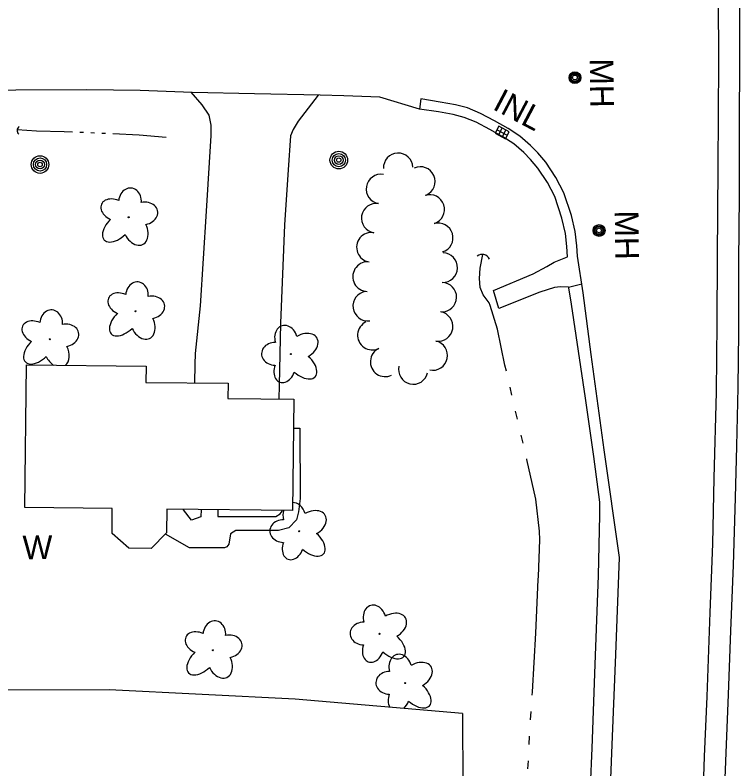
# Model space of a CAD drawing. Extents: x 589250 to 1188077, y 162953 to 363065.
# Drawn here: x 593686.3 to 593869.9, y 188800.5 to 188991.4 of the extents above; entities that cross this region are included whole.
import ezdxf

# ---------------------------------------------------------------- set-up
doc = ezdxf.new("R2010")
doc.units = 0
for name, color, linetype in [('E_BLD', 7, 'Continuous'), ('E_DRN', 7, 'Continuous'), ('E_DRN_Text', 7, 'Continuous'), ('E_DWY', 7, 'Continuous'), ('E_LAND_TreeLine_P', 7, 'Continuous'), ('E_LAND_Vegetation', 7, 'Continuous'), ('E_MAP_Limits', 7, 'Continuous'), ('E_MISCPROP', 7, 'Continuous'), ('E_PATH_Sidewalk', 7, 'Continuous'), ('E_RDWY', 7, 'Continuous'), ('E_RDWY_C_and_G', 7, 'Continuous'), ('E_RDWY_Gravel', 7, 'Continuous'), ('E_UTL_MH', 7, 'Continuous'), ('E_UTL_MH_Text', 7, 'Continuous'), ('E_WAL_Text', 7, 'Continuous'), ('E_WTR_FlowLine', 7, 'Continuous')]:
    doc.layers.add(name, color=color, linetype=linetype)

msp = doc.modelspace()

# ---------------------------------------------------------------- linework, layer by layer
at = {"layer": 'E_BLD'}
for p, q in [((593688.77, 188866.67), (593689.16, 188902.8)), ((593689.16, 188902.8), (593719.49, 188902.47)), ((593719.49, 188902.47), (593719.45, 188898.36)), ((593719.45, 188898.36), (593740.27, 188898.13)), ((593740.27, 188898.13), (593740.23, 188894.26)), ((593740.23, 188894.26), (593756.87, 188894.08)), ((593756.87, 188894.08), (593756.56, 188865.9)), ((593710.93, 188866.43), (593688.77, 188866.67)), ((593710.86, 188860.07), (593710.93, 188866.43)), ((593724.76, 188866.25), (593724.69, 188860.27)), ((593756.56, 188865.9), (593724.76, 188866.25)), ((593724.69, 188860.27), (593720.75, 188856.33)), ((593715.15, 188856.39), (593710.86, 188860.07)), ((593720.75, 188856.33), (593715.15, 188856.39))]:
    msp.add_line(p, q, dxfattribs=at)
at = {"layer": 'E_DRN'}
for p, q in [((593808.84, 188963.21), (593807.88, 188961.45)), ((593807.88, 188961.45), (593810.51, 188960.01)), ((593810.99, 188960.89), (593808.36, 188962.33)), ((593808.76, 188960.97), (593809.72, 188962.73)), ((593811.47, 188961.77), (593808.84, 188963.21)), ((593809.64, 188960.49), (593810.59, 188962.25)), ((593810.51, 188960.01), (593811.47, 188961.77))]:
    msp.add_line(p, q, dxfattribs=at)
for centre, radius, start, end in [((593687.98, 188962.17), 1.17, 123.1453, 229.4055), ((593804.63, 188928.78), 1.99, 23.9641, 130.2243)]:
    msp.add_arc(centre, radius, start, end, dxfattribs=at)
at = {"layer": 'E_DWY'}
for p, q in [((593730.83, 188971.82), (593733.6, 188968.62)), ((593763.1, 188971.11), (593757.99, 188964.5)), ((593733.6, 188968.62), (593735.35, 188965.98)), ((593735.35, 188965.98), (593735.93, 188963.52)), ((593735.93, 188963.52), (593735.93, 188960.88)), ((593757.99, 188964.5), (593756.75, 188962.37)), ((593756.75, 188962.37), (593756.07, 188960.82)), ((593735.93, 188960.88), (593734.68, 188941.67)), ((593756.07, 188960.82), (593755.44, 188952.18)), ((593755.44, 188952.18), (593754.58, 188938.21)), ((593734.68, 188941.67), (593733.18, 188917.72)), ((593754.58, 188938.21), (593753.52, 188913.35)), ((593733.18, 188917.72), (593731.95, 188905.69)), ((593753.52, 188913.35), (593753.22, 188897.68)), ((593731.95, 188905.69), (593731.82, 188902.91)), ((593731.82, 188902.91), (593731.73, 188898.22)), ((593753.22, 188897.68), (593753.15, 188894.12))]:
    msp.add_line(p, q, dxfattribs=at)
at = {"layer": 'E_LAND_TreeLine_P'}
for centre, start, end in [((593783.34, 188952.67), 2.3199, 182.3199), ((593788.94, 188949.22), 293.9091, 113.9091), ((593778.98, 188947.32), 80.6453, 260.6453), ((593791.34, 188942.14), 288.139, 108.139), ((593777.77, 188939.94), 80.6453, 260.6453), ((593793.5, 188934.97), 286.6558, 106.6558), ((593776.56, 188932.55), 80.7216, 260.7216), ((593794.61, 188927.41), 268.341, 88.341), ((593775.58, 188925.14), 88.7789, 268.7789), ((593794.39, 188919.93), 268.341, 88.341), ((593775.62, 188917.67), 97.8375, 277.8375), ((593793.47, 188912.52), 260.8241, 80.8241), ((593776.8, 188910.31), 115.6961, 295.6961), ((593792.11, 188905.16), 257.8295, 77.8295), ((593780.04, 188903.56), 115.6961, 295.6961), ((593787.16, 188901.63), 166.6481, 346.6481)]:
    msp.add_arc(centre, 3.74, start, end, dxfattribs=at)
at = {"layer": 'E_LAND_Vegetation'}
for centre in [(593715.07, 188940.16), (593716.83, 188916.37), (593695.09, 188909.28), (593756.17, 188905.52), (593758.28, 188860.65), (593778.59, 188834.68), (593736.43, 188830.54), (593785.12, 188822.22)]:
    msp.add_circle(centre, 0.128, dxfattribs=at)
for centre, major_axis, ratio, start_param, end_param in [((593715.42, 188944.13), (-0.3, -3.44), 0.832022, 1.570796, 4.712389), ((593711.51, 188942), (3.32, -1.47), 0.716896, 1.570796, 4.712389), ((593718.86, 188941.11), (-3.54, -0.74), 0.782863, 1.570796, 4.712389), ((593712.32, 188937.71), (3.42, 3.31), 0.560249, 1.570796, 4.712389), ((593716.8, 188937.08), (-1.82, 3.81), 0.691916, 1.570796, 4.712389), ((593717.18, 188920.34), (-0.3, -3.44), 0.832022, 1.570796, 4.712389), ((593713.27, 188918.21), (3.32, -1.47), 0.716896, 1.570796, 4.712389), ((593720.62, 188917.32), (-3.54, -0.74), 0.782863, 1.570796, 4.712389), ((593695.44, 188913.25), (-0.3, -3.44), 0.832022, 1.570796, 4.712389), ((593714.08, 188913.93), (3.42, 3.31), 0.560249, 1.570796, 4.712389), ((593691.52, 188911.12), (3.32, -1.47), 0.716896, 1.570796, 4.712389), ((593718.56, 188913.29), (-1.82, 3.81), 0.691916, 1.570796, 4.712389), ((593698.87, 188910.23), (-3.54, -0.74), 0.782863, 1.570796, 4.712389), ((593754.95, 188909.23), (0.99, -3.48), 0.782863, 1.570796, 4.712389), ((593759.12, 188907.46), (-3.67, -2.09), 0.691916, 1.570796, 4.712389), ((593692.34, 188906.83), (3.42, 3.31), 0.560249, 1.570796, 4.712389), ((593752.18, 188905.59), (3.45, -0.05), 0.832022, 1.570796, 4.712389), ((593696.81, 188906.2), (-1.82, 3.81), 0.691916, 3.327153, 4.712389), ((593696.81, 188906.2), (-1.82, 3.81), 0.691916, 1.570796, 2.30084), ((593758.8, 188902.95), (-3.54, 3.17), 0.560249, 1.570796, 4.712389), ((593754.59, 188901.83), (1.23, 3.41), 0.716896, 1.570796, 4.712389), ((593757.06, 188864.36), (0.99, -3.48), 0.782863, 1.570796, 2.959084), ((593761.22, 188862.59), (-3.67, -2.09), 0.691916, 1.570796, 4.712389), ((593757.06, 188864.36), (0.99, -3.48), 0.782863, 4.039203, 4.712389), ((593754.29, 188860.72), (3.45, -0.05), 0.832022, 1.570796, 4.712389), ((593760.91, 188858.08), (-3.54, 3.17), 0.560249, 1.570796, 4.712389), ((593756.7, 188856.96), (1.23, 3.41), 0.716896, 1.570796, 4.712389), ((593777.37, 188838.39), (0.99, -3.48), 0.782863, 1.570796, 4.712389), ((593781.54, 188836.62), (-3.67, -2.09), 0.691916, 1.570796, 4.712389), ((593736.78, 188834.51), (-0.3, -3.44), 0.832022, 1.570796, 4.712389), ((593774.61, 188834.75), (3.45, -0.05), 0.832022, 1.570796, 4.712389), ((593732.86, 188832.38), (3.32, -1.47), 0.716896, 1.570796, 4.712389), ((593740.22, 188831.49), (-3.54, -0.74), 0.782863, 1.570796, 4.712389), ((593781.23, 188832.11), (-3.54, 3.17), 0.560249, 1.570796, 4.712389), ((593777.01, 188830.99), (1.23, 3.41), 0.716896, 1.570796, 4.712389), ((593733.68, 188828.1), (3.42, 3.31), 0.560249, 1.570796, 4.712389), ((593783.9, 188825.93), (0.99, -3.48), 0.782863, 1.570796, 4.712389), ((593738.16, 188827.46), (-1.82, 3.81), 0.691916, 1.570796, 4.712389), ((593788.07, 188824.16), (-3.67, -2.09), 0.691916, 1.570796, 4.712389), ((593781.14, 188822.28), (3.45, -0.05), 0.832022, 1.570796, 4.712389), ((593787.75, 188819.65), (-3.54, 3.17), 0.560249, 1.570796, 4.712389), ((593783.54, 188818.53), (1.23, 3.41), 0.716896, 1.570796, 2.581423), ((593783.54, 188818.53), (1.23, 3.41), 0.716896, 4.079468, 4.712389)]:
    msp.add_ellipse(centre, major_axis=major_axis, ratio=ratio, start_param=start_param, end_param=end_param, dxfattribs=at)
at = {"layer": 'E_MAP_Limits'}
for p, q in [((593710.14, 188820.53), (593681.72, 188820.38)), ((593757.26, 188818.14), (593710.14, 188820.53)), ((593799.63, 188814.54), (593757.26, 188818.14)), ((593799.63, 188814.54), (593799.97, 188758.18))]:
    msp.add_line(p, q, dxfattribs=at)
at = {"layer": 'E_MISCPROP'}
for centre, radius in [((593692.62, 188953.52), 2.23), ((593768.3, 188954.64), 2.23), ((593768.3, 188954.64), 1.67), ((593768.3, 188954.64), 1.12), ((593692.62, 188953.52), 1.67), ((593692.62, 188953.52), 1.12), ((593692.62, 188953.52), 0.558), ((593768.3, 188954.64), 0.558)]:
    msp.add_circle(centre, radius, dxfattribs=at)
at = {"layer": 'E_PATH_Sidewalk'}
for p, q in [((593756.79, 188886.8), (593758.43, 188886.72)), ((593758.43, 188886.72), (593758.53, 188868.94)), ((593758.53, 188868.94), (593758.11, 188865.6)), ((593728.95, 188866.09), (593728.9, 188866.2)), ((593730.99, 188863.48), (593728.95, 188866.09)), ((593733.41, 188866.15), (593733.36, 188864.35)), ((593737.62, 188866.11), (593737.64, 188864.4)), ((593733.36, 188864.35), (593730.99, 188863.48)), ((593737.64, 188864.4), (593749.59, 188864.4)), ((593749.59, 188864.4), (593752.31, 188864.36)), ((593752.31, 188864.36), (593753.45, 188865.09)), ((593753.45, 188865.09), (593753.92, 188865.76)), ((593753.92, 188865.76), (593753.93, 188865.93)), ((593758.11, 188865.6), (593757.55, 188863.53)), ((593757.55, 188863.53), (593755.67, 188861.54)), ((593742.2, 188860.84), (593740.85, 188860.03)), ((593753.06, 188860.81), (593742.2, 188860.84)), ((593755.67, 188861.54), (593753.06, 188860.81)), ((593730.5, 188856.48), (593724.37, 188859.95)), ((593740.85, 188860.03), (593740.46, 188857.42)), ((593739.35, 188856.43), (593730.5, 188856.48)), ((593739.96, 188856.75), (593739.35, 188856.43)), ((593740.46, 188857.42), (593739.96, 188856.75))]:
    msp.add_line(p, q, dxfattribs=at)
at = {"layer": 'E_RDWY'}
for p, q in [((593864.52, 188979.52), (593864.42, 189000.3)), ((593864.38, 188952.86), (593864.52, 188979.52)), ((593686.53, 188972.34), (593680.81, 188972.17)), ((593704.44, 188972.42), (593686.53, 188972.34)), ((593717.95, 188972.25), (593704.44, 188972.42)), ((593731.2, 188971.8), (593717.95, 188972.25)), ((593746.97, 188971.45), (593731.2, 188971.8)), ((593763.58, 188971.09), (593746.97, 188971.45)), ((593769.59, 188970.95), (593763.58, 188971.09)), ((593778.7, 188970.59), (593769.59, 188970.95)), ((593788.77, 188967.53), (593778.7, 188970.59)), ((593864.24, 188930.09), (593864.38, 188952.86)), ((593822.81, 188928.8), (593826.27, 188930.13)), ((593830.2, 188920.99), (593828.76, 188930.3)), ((593864.15, 188913.43), (593864.24, 188930.09)), ((593817.53, 188925.82), (593821.02, 188927.69)), ((593821.02, 188927.69), (593822.81, 188928.8)), ((593807.45, 188921.63), (593817.53, 188925.82)), ((593826.51, 188922.49), (593829.83, 188923.34)), ((593808.81, 188917.09), (593807.45, 188921.63)), ((593822.97, 188922.35), (593819.25, 188921.22)), ((593824.47, 188922.59), (593822.97, 188922.35)), ((593826.51, 188922.49), (593824.47, 188922.59)), ((593819.25, 188921.22), (593808.81, 188917.09)), ((593832.24, 188905.45), (593830.2, 188920.99)), ((593863.94, 188895.91), (593864.15, 188913.43)), ((593835.51, 188881.28), (593832.24, 188905.45)), ((593863.39, 188874.12), (593863.94, 188895.91)), ((593839.37, 188854.04), (593835.51, 188881.28)), ((593863.01, 188857.49), (593863.39, 188874.12)), ((593862.39, 188840.07), (593863.01, 188857.49)), ((593838.47, 188829.45), (593839.37, 188854.04)), ((593861.61, 188818.78), (593862.39, 188840.07)), ((593837.61, 188808.65), (593838.47, 188829.45)), ((593860.97, 188803.63), (593861.61, 188818.78)), ((593836.78, 188787.75), (593837.61, 188808.65)), ((593860.25, 188784.61), (593860.97, 188803.63))]:
    msp.add_line(p, q, dxfattribs=at)
at = {"layer": 'E_RDWY_C_and_G'}
for p, q in [((593789.07, 188970.12), (593788.77, 188967.53)), ((593793.98, 188969.33), (593789.07, 188970.12)), ((593797.85, 188968.65), (593793.98, 188969.33)), ((593793.59, 188966.86), (593788.77, 188967.53)), ((593800.87, 188967.84), (593797.85, 188968.65)), ((593804.18, 188966.47), (593800.87, 188967.84)), ((593797.31, 188966.2), (593793.59, 188966.86)), ((593800.07, 188965.47), (593797.31, 188966.2)), ((593803.11, 188964.21), (593800.07, 188965.47)), ((593807.76, 188964.55), (593804.18, 188966.47)), ((593806.57, 188962.35), (593803.11, 188964.21)), ((593811.18, 188962.67), (593807.76, 188964.55)), ((593809.89, 188960.52), (593806.57, 188962.35)), ((593814.16, 188960.74), (593811.18, 188962.67)), ((593812.65, 188958.75), (593809.89, 188960.52)), ((593816.88, 188958.35), (593814.16, 188960.74)), ((593815.17, 188956.53), (593812.65, 188958.75)), ((593818.71, 188956.51), (593816.88, 188958.35)), ((593816.85, 188954.83), (593815.17, 188956.53)), ((593820.71, 188954.11), (593818.71, 188956.51)), ((593818.7, 188952.61), (593816.85, 188954.83)), ((593823.29, 188950.21), (593820.71, 188954.11)), ((593821.13, 188948.94), (593818.7, 188952.61)), ((593825.31, 188946.37), (593823.29, 188950.21)), ((593823, 188945.39), (593821.13, 188948.94)), ((593827.22, 188940.65), (593825.31, 188946.37)), ((593824.81, 188939.97), (593823, 188945.39)), ((593828.18, 188936.52), (593827.22, 188940.65)), ((593825.71, 188936.09), (593824.81, 188939.97)), ((593826.09, 188932.73), (593825.71, 188936.09)), ((593828.58, 188932.96), (593828.18, 188936.52)), ((593828.76, 188930.3), (593828.58, 188932.96)), ((593826.27, 188930.13), (593826.09, 188932.73))]:
    msp.add_line(p, q, dxfattribs=at)
at = {"layer": 'E_RDWY_Gravel'}
for p, q in [((593869.9, 188979.4), (593869.86, 189002.24)), ((593869.78, 188964.35), (593869.9, 188979.4)), ((593869.76, 188945.61), (593869.78, 188964.35)), ((593869.64, 188928.9), (593869.76, 188945.61)), ((593869.64, 188911.04), (593869.64, 188928.9)), ((593826.54, 188922.29), (593826.51, 188922.49)), ((593827.21, 188918.14), (593826.54, 188922.29)), ((593830.8, 188894.35), (593827.21, 188918.14)), ((593869.42, 188897.04), (593869.64, 188911.04)), ((593869.15, 188882.17), (593869.42, 188897.04)), ((593832.87, 188879.57), (593830.8, 188894.35)), ((593868.81, 188869.08), (593869.15, 188882.17)), ((593834.43, 188868.06), (593832.87, 188879.57)), ((593834.42, 188864.73), (593834.43, 188868.06)), ((593868.27, 188852.03), (593868.81, 188869.08)), ((593834.07, 188849.47), (593834.42, 188864.73)), ((593867.62, 188835.4), (593868.27, 188852.03)), ((593833.27, 188826.95), (593834.07, 188849.47)), ((593867.01, 188819.34), (593867.62, 188835.4)), ((593832.45, 188805.77), (593833.27, 188826.95)), ((593866.45, 188804.55), (593867.01, 188819.34)), ((593831.65, 188783.77), (593832.45, 188805.77)), ((593865.81, 188789.54), (593866.45, 188804.55))]:
    msp.add_line(p, q, dxfattribs=at)
at = {"layer": 'E_UTL_MH'}
for centre, radius in [((593828.12, 188975.52), 1.5), ((593828.12, 188975.51), 1.22), ((593828.11, 188975.52), 0.968), ((593828.1, 188975.55), 0.605), ((593834.23, 188936.82), 1.5), ((593834.23, 188936.81), 1.22), ((593834.22, 188936.82), 0.968), ((593834.21, 188936.85), 0.605)]:
    msp.add_circle(centre, radius, dxfattribs=at)
at = {"layer": 'E_WTR_FlowLine'}
for p, q in [((593686.83, 188962.39), (593691.75, 188962.06)), ((593691.75, 188962.06), (593698.7, 188961.9)), ((593698.7, 188961.9), (593700.85, 188961.8)), ((593702.71, 188961.72), (593703.64, 188961.68)), ((593705.5, 188961.6), (593706.43, 188961.56)), ((593708.29, 188961.48), (593709.22, 188961.43)), ((593711.08, 188961.35), (593717.74, 188961.05)), ((593717.74, 188961.05), (593724.54, 188960.49)), ((593804.13, 188927.3), (593804.77, 188930.76)), ((593803.92, 188924.69), (593804.13, 188927.3)), ((593804.12, 188922.38), (593803.92, 188924.69)), ((593804.87, 188920.55), (593804.12, 188922.38)), ((593806.35, 188918.52), (593804.87, 188920.55)), ((593806.66, 188917.79), (593806.35, 188918.52)), ((593808.54, 188911.87), (593806.66, 188917.79)), ((593810.39, 188902.73), (593808.54, 188911.87)), ((593810.75, 188901.2), (593810.39, 188902.73)), ((593812.14, 188895.13), (593811.67, 188897.16)), ((593813.53, 188889.06), (593813.07, 188891.09)), ((593814.96, 188883), (593814.48, 188885.02)), ((593815.96, 188878.82), (593815.92, 188878.96)), ((593818.25, 188868.79), (593815.96, 188878.82)), ((593819.16, 188860.64), (593818.25, 188868.79)), ((593819.21, 188858.51), (593819.16, 188860.64)), ((593818.87, 188849.18), (593819.21, 188858.51)), ((593818.84, 188848.43), (593818.87, 188849.18)), ((593818.24, 188834.87), (593818.84, 188848.43)), ((593817.34, 188819.96), (593818.24, 188834.87)), ((593817.28, 188819.12), (593817.34, 188819.96)), ((593816.86, 188812.91), (593817, 188814.98)), ((593816.5, 188806.7), (593816.59, 188808.77)), ((593816.22, 188800.48), (593816.31, 188802.55))]:
    msp.add_line(p, q, dxfattribs=at)

# ---------------------------------------------------------------- texts
at = {"layer": 'E_DRN_Text'}
msp.add_text('INL', height=6, rotation=332.2201, dxfattribs=at).set_placement((593807, 188967.65))
at = {"layer": 'E_UTL_MH_Text'}
for p in [(593831.86, 188980.35), (593838.2, 188941.85)]:
    msp.add_text('MH', height=6, rotation=270.6775, dxfattribs=at).set_placement(p)
at = {"layer": 'E_WAL_Text'}
msp.add_text('W', height=6, rotation=0.578, dxfattribs=at).set_placement((593688.22, 188853.55))

doc.saveas('drawing.dxf')
